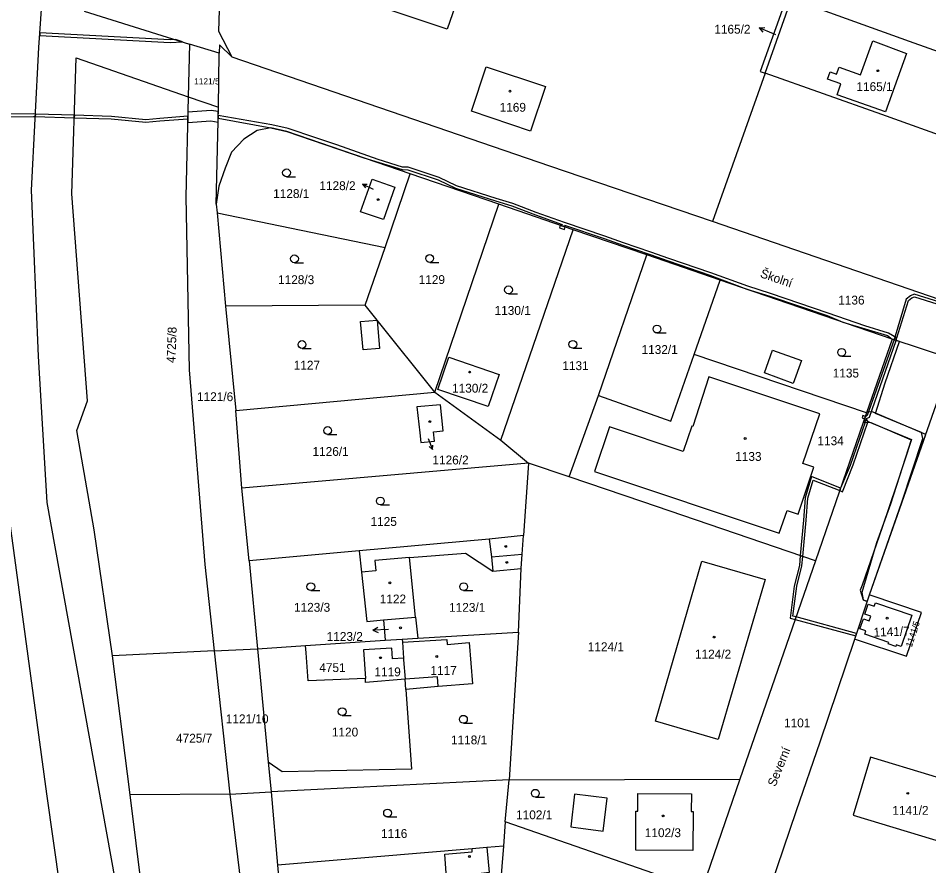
# Model space of a CAD drawing. Extents: x -756746 to -753363, y -1166406 to -1161727.
# Drawn here: x -755256.6 to -755081.7, y -1163469.4 to -1163306.5 of the extents above; entities that cross this region are included whole.
import ezdxf

# ---------------------------------------------------------------- set-up
doc = ezdxf.new("R2010")
doc.units = 0
for name, color, linetype in [('Hranice parcel', 7, 'Continuous'), ('Parcelní čísla', 7, 'Continuous'), ('Pop  PČ popisy', 7, 'Continuous'), ('Vnitřní kresba', 7, 'Continuous'), ('Věcná břemena k části', 7, 'Continuous'), ('Značky budov', 7, 'Continuous'), ('Značky kultur', 7, 'Continuous')]:
    doc.layers.add(name, color=color, linetype=linetype)

msp = doc.modelspace()

# ---------------------------------------------------------------- linework, layer by layer
at = {"layer": 'Hranice parcel'}
for p, q in [((-755113.09, -1163317.1), (-755108.01, -1163302.78)), ((-755243.9, -1163305.18), (-755223.66, -1163311.5)), ((-755223.66, -1163311.5), (-755223.92, -1163321.67)), ((-755217.96, -1163313.28), (-755223.66, -1163311.5)), ((-755218.14, -1163323.66), (-755217.96, -1163313.28)), ((-755217.93, -1163311.68), (-755217.96, -1163313.28)), ((-755215.49, -1163314.05), (-755217.93, -1163311.68)), ((-755113.09, -1163317.1), (-755123.22, -1163345.63)), ((-755223.92, -1163321.67), (-755224.36, -1163340.83)), ((-755223.92, -1163321.67), (-755218.14, -1163323.66)), ((-755218.55, -1163342.28), (-755218.14, -1163323.66)), ((-755186.11, -1163350.58), (-755181.26, -1163336.44)), ((-755164.24, -1163342.28), (-755181.26, -1163336.44)), ((-755218.55, -1163342.28), (-755218.39, -1163343.92)), ((-755176.57, -1163378.41), (-755164.24, -1163342.28)), ((-755149.97, -1163347.17), (-755164.24, -1163342.28)), ((-755218.39, -1163343.92), (-755186.11, -1163350.58)), ((-755218.39, -1163343.92), (-755216.75, -1163361.85)), ((-754992.62, -1163390.59), (-755123.22, -1163345.63)), ((-755163.85, -1163387.63), (-755149.97, -1163347.17)), ((-755135.84, -1163352.02), (-755149.97, -1163347.17)), ((-755189.95, -1163361.65), (-755186.11, -1163350.58)), ((-755145.1, -1163379.05), (-755135.84, -1163352.02)), ((-755121.71, -1163356.86), (-755135.84, -1163352.02)), ((-755126.71, -1163371.15), (-755121.71, -1163356.86)), ((-755088.68, -1163368.18), (-755121.71, -1163356.86)), ((-755189.95, -1163361.65), (-755216.75, -1163361.85)), ((-755216.75, -1163361.85), (-755214.77, -1163381.92)), ((-755088.68, -1163368.18), (-755093.59, -1163382.36)), ((-755077.18, -1163372.02), (-755088.68, -1163368.18)), ((-755093.59, -1163382.36), (-755126.71, -1163371.15)), ((-755093.02, -1163417.33), (-755077.18, -1163372.02)), ((-755214.77, -1163381.92), (-755176.57, -1163378.41)), ((-755176.57, -1163378.41), (-755163.85, -1163387.63)), ((-755150.76, -1163394.67), (-755145.1, -1163379.05)), ((-755213.6, -1163396.81), (-755214.77, -1163381.92)), ((-755093.59, -1163382.36), (-755103.43, -1163410.8)), ((-755163.85, -1163387.63), (-755158.55, -1163392.05)), ((-755158.55, -1163392.05), (-755213.6, -1163396.81)), ((-755158.55, -1163392.05), (-755159.52, -1163405.95)), ((-755150.76, -1163394.67), (-755158.55, -1163392.05)), ((-755212.24, -1163410.77), (-755213.6, -1163396.81)), ((-755191.06, -1163408.86), (-755212.24, -1163410.77)), ((-755212.24, -1163410.77), (-755210.59, -1163427.69)), ((-755103.43, -1163410.8), (-755117.95, -1163452.75)), ((-755220.72, -1163411.49), (-755218.92, -1163428.09)), ((-755160.5, -1163424.5), (-755159.96, -1163412.29)), ((-755186.42, -1163422.15), (-755180.25, -1163421.62)), ((-755180.25, -1163421.62), (-755179.83, -1163425.65)), ((-755186.42, -1163422.15), (-755186.09, -1163426.04)), ((-755179.83, -1163425.65), (-755160.5, -1163424.5)), ((-755160.5, -1163424.5), (-755162.3, -1163452.9)), ((-755210.59, -1163427.69), (-755201.42, -1163427.04)), ((-755201.42, -1163427.04), (-755186.09, -1163426.04)), ((-755186.09, -1163426.04), (-755182.81, -1163425.83)), ((-755182.81, -1163425.83), (-755179.83, -1163425.65)), ((-755182.81, -1163425.83), (-755182.77, -1163426.41)), ((-755182.77, -1163426.41), (-755182.6, -1163429.47)), ((-755218.92, -1163428.09), (-755238.45, -1163429.02)), ((-755218.92, -1163428.09), (-755210.59, -1163427.69)), ((-755218.92, -1163428.09), (-755215.92, -1163455.65)), ((-755210.59, -1163427.69), (-755208.54, -1163449.45)), ((-755235.07, -1163455.78), (-755238.45, -1163429.02)), ((-755182.1, -1163435.5), (-755182.24, -1163433.55)), ((-755182.1, -1163435.5), (-755181.02, -1163450.8)), ((-755208.54, -1163449.45), (-755208, -1163455.15)), ((-755162.3, -1163452.9), (-755208, -1163455.15)), ((-755163.02, -1163460.97), (-755162.3, -1163452.9)), ((-755162.3, -1163452.9), (-755117.95, -1163452.75)), ((-755117.95, -1163452.75), (-755125.31, -1163474.03)), ((-755215.92, -1163455.65), (-755235.07, -1163455.78)), ((-755215.92, -1163455.65), (-755208, -1163455.15)), ((-755215.92, -1163455.65), (-755207.44, -1163525.1)), ((-755208, -1163455.15), (-755206.76, -1163469.29)), ((-755163.02, -1163460.97), (-755163.38, -1163465.63)), ((-755125.31, -1163474.03), (-755163.02, -1163460.97)), ((-755169.4, -1163466.14), (-755206.76, -1163469.29)), ((-755166.53, -1163465.89), (-755169.4, -1163466.14)), ((-755163.38, -1163465.63), (-755166.53, -1163465.89)), ((-755163.38, -1163465.63), (-755164.44, -1163478.54)), ((-755206.76, -1163469.29), (-755205.53, -1163483.22))]:
    msp.add_line(p, q, dxfattribs=at)
for points in [[(-755200.67, -1163778.19), (-755202.07, -1163743.65), (-755213.36, -1163651.47), (-755226.15, -1163565.73), (-755237.98, -1163471.95), (-755251.03, -1163399.56), (-755252.68, -1163371.47), (-755254.07, -1163339.59), (-755252.63, -1163312.18), (-755251.05, -1163289.19), (-755248.5, -1163264.6), (-755245.01, -1163240.06), (-755240.52, -1163215.68), (-755234.98, -1163192), (-755224.58, -1163157.75), (-755207.15, -1163113.51), (-755176.99, -1163025.54), (-755188.22, -1163022.68)], [(-755215.49, -1163314.05), (-755218.06, -1163309.1), (-755217.44, -1163288.24), (-755211.58, -1163236.6), (-755207.26, -1163233.33), (-755207.1, -1163232.59), (-755206.11, -1163227.86), (-755201.49, -1163205.64)], [(-755197.61, -1163300.77), (-755195.03, -1163293.08), (-755171.58, -1163301.05), (-755174.15, -1163308.66), (-755197.61, -1163300.77)], [(-755108.01, -1163302.78), (-755108.92, -1163302.45), (-755114.04, -1163316.76), (-755113.09, -1163317.1)], [(-755108.01, -1163302.78), (-755085.41, -1163310.93), (-755076.96, -1163313.94)], [(-755238.45, -1163429.02), (-755242, -1163404.87), (-755245.33, -1163385.76), (-755243.25, -1163380.08), (-755246.26, -1163340.29), (-755245.47, -1163314.15), (-755223.92, -1163321.67)], [(-755123.22, -1163345.63), (-755154.43, -1163334.95), (-755215.49, -1163314.05)], [(-755235.69, -1163566.19), (-755236.82, -1163556.21), (-755251.11, -1163455.57), (-755261.07, -1163382.34), (-755262.06, -1163370.92), (-755263.25, -1163346.31), (-755263.65, -1163338.97), (-755263.78, -1163315.57)], [(-755169.53, -1163324.43), (-755166.69, -1163315.87), (-755155.3, -1163319.66), (-755158.15, -1163328.22), (-755169.53, -1163324.43)], [(-755075.42, -1163327.49), (-755076.36, -1163330.16), (-755090.65, -1163325.03), (-755113.09, -1163317.1)], [(-755181.26, -1163336.44), (-755204.98, -1163328.31), (-755208.04, -1163327.58), (-755210.69, -1163328.11), (-755213.23, -1163329.77), (-755215.63, -1163332.26), (-755216.84, -1163335.38), (-755218.07, -1163338.81), (-755218.55, -1163342.28)], [(-755186.41, -1163345.24), (-755190.81, -1163343.75), (-755188.62, -1163337.49), (-755184.22, -1163338.99), (-755186.41, -1163345.24)], [(-755224.36, -1163340.83), (-755223.75, -1163374.12), (-755220.72, -1163411.49)], [(-755176.57, -1163378.41), (-755187.65, -1163364.54), (-755189.95, -1163361.65)], [(-755166.28, -1163381.17), (-755175.96, -1163377.86), (-755173.86, -1163371.69), (-755164.17, -1163375), (-755166.28, -1163381.17)], [(-755145.1, -1163379.05), (-755131.2, -1163383.98), (-755126.71, -1163371.15)], [(-755103.74, -1163392.78), (-755105.82, -1163392.11), (-755102.61, -1163382.58), (-755123.9, -1163375.44), (-755127, -1163384.97), (-755127.16, -1163384.93), (-755128.84, -1163389.82), (-755142.99, -1163385.08), (-755145.85, -1163393.63), (-755110.37, -1163405.5), (-755108.85, -1163401.13), (-755106.72, -1163401.85), (-755103.74, -1163392.78)], [(-755176.64, -1163387.81), (-755176.8, -1163385.98), (-755174.97, -1163385.82), (-755175.46, -1163380.81), (-755179.99, -1163381.21), (-755179.46, -1163386.2), (-755179.27, -1163388.04), (-755176.64, -1163387.81)], [(-755103.43, -1163410.8), (-755136.62, -1163399.44), (-755150.76, -1163394.67)], [(-755159.52, -1163405.95), (-755166.09, -1163406.61), (-755191.06, -1163408.86)], [(-755159.96, -1163412.29), (-755159.76, -1163409.49), (-755159.52, -1163405.95)], [(-755191.06, -1163408.86), (-755190.62, -1163412.94), (-755189.61, -1163422.44), (-755186.42, -1163422.15)], [(-755180.25, -1163421.62), (-755181.43, -1163410.18), (-755170.68, -1163409.29), (-755165.4, -1163412.76), (-755159.96, -1163412.29)], [(-755113.09, -1163414.39), (-755122.1, -1163445.14), (-755134.17, -1163441.58), (-755125.27, -1163410.88), (-755113.09, -1163414.39)], [(-755095.89, -1163425.82), (-755095.59, -1163425.92), (-755085.92, -1163429.11), (-755083.04, -1163420.72), (-755092.71, -1163417.43), (-755093.02, -1163417.33)], [(-755095.89, -1163425.82), (-755093.36, -1163418.31), (-755093.02, -1163417.33)], [(-755084.94, -1163421.25), (-755086.98, -1163427.28), (-755087.91, -1163426.96), (-755088.01, -1163427.25), (-755089.45, -1163426.75), (-755089.35, -1163426.47), (-755093.92, -1163424.89), (-755093.75, -1163424.24), (-755094.87, -1163423.83), (-755094.22, -1163421.96), (-755093.13, -1163422.33), (-755092.81, -1163421.44), (-755093.93, -1163421.06), (-755093.27, -1163419.13), (-755092.16, -1163419.5), (-755091.92, -1163418.89), (-755084.94, -1163421.25)], [(-755189.87, -1163433.37), (-755200.91, -1163433.85), (-755201.3, -1163428.5), (-755201.42, -1163427.04)], [(-755182.77, -1163426.41), (-755174.27, -1163425.92), (-755174.19, -1163426.84), (-755169.97, -1163426.48), (-755169.3, -1163434.41), (-755175.89, -1163434.96), (-755182.1, -1163435.5)], [(-755114.5, -1163480.65), (-755107.04, -1163458.75), (-755102.55, -1163445.54), (-755095.89, -1163425.82)], [(-755182.6, -1163429.47), (-755184.67, -1163429.65), (-755184.83, -1163427.6), (-755190.28, -1163427.9), (-755189.87, -1163433.37)], [(-755182.6, -1163429.47), (-755182.57, -1163429.82), (-755182.24, -1163433.55)], [(-755182.24, -1163433.55), (-755189.84, -1163434.19), (-755189.87, -1163433.37)], [(-755181.02, -1163450.8), (-755205.91, -1163451.33), (-755208.54, -1163449.45)], [(-755092.82, -1163448.53), (-755096.2, -1163459.64), (-755078.21, -1163465.12), (-755074.83, -1163454), (-755080.98, -1163452.13), (-755092.82, -1163448.53)], [(-755207.44, -1163525.1), (-755220.93, -1163525.49), (-755231.68, -1163483.08), (-755235.07, -1163455.78)], [(-755127.27, -1163455.56), (-755127.28, -1163458.97), (-755126.93, -1163458.96), (-755126.97, -1163466.47), (-755137.95, -1163466.41), (-755137.91, -1163458.91), (-755137.56, -1163458.91), (-755137.55, -1163455.52), (-755127.27, -1163455.56)], [(-755166.53, -1163465.89), (-755166.12, -1163470.69), (-755174.28, -1163471.69), (-755174.66, -1163467.18), (-755169.35, -1163466.73), (-755169.4, -1163466.14)]]:
    msp.add_lwpolyline(points, dxfattribs=at)
at = {"layer": 'Pop  PČ popisy'}
for p, q in [((-755114.27, -1163308.38), (-755113.16, -1163308.31)), ((-755111.51, -1163309.55), (-755114.27, -1163308.38)), ((-755114.27, -1163308.38), (-755113.55, -1163309.23)), ((-755111.03, -1163309.75), (-755111.51, -1163309.55)), ((-755188.33, -1163339.48), (-755190.42, -1163338.42)), ((-755190.42, -1163338.42), (-755189.54, -1163338.42)), ((-755190.42, -1163338.42), (-755189.9, -1163339.12)), ((-755177.81, -1163387.28), (-755177.03, -1163389.42)), ((-755177.03, -1163389.42), (-755177.65, -1163388.84)), ((-755177.03, -1163389.42), (-755176.93, -1163388.58)), ((-755188.46, -1163424.13), (-755187.48, -1163423.57)), ((-755185.46, -1163423.97), (-755188.46, -1163424.13)), ((-755188.46, -1163424.13), (-755187.43, -1163424.57))]:
    msp.add_line(p, q, dxfattribs=at)
at = {"layer": 'Vnitřní kresba'}
for p, q in [((-755094.79, -1163317.41), (-755092.37, -1163310.92)), ((-755092.37, -1163310.92), (-755085.91, -1163313.3)), ((-755085.91, -1163313.3), (-755089.94, -1163324.56)), ((-755101.13, -1163318.25), (-755100.61, -1163316.83)), ((-755100.61, -1163316.83), (-755099.35, -1163317.29)), ((-755099.35, -1163317.29), (-755098.84, -1163315.92)), ((-755098.84, -1163315.92), (-755094.79, -1163317.41)), ((-755098.54, -1163319.13), (-755101.13, -1163318.25)), ((-755099.27, -1163321.28), (-755098.54, -1163319.13)), ((-755089.94, -1163324.56), (-755099.27, -1163321.28)), ((-755190.82, -1163364.81), (-755187.65, -1163364.54)), ((-755190.32, -1163370.27), (-755190.82, -1163364.81)), ((-755187.65, -1163364.54), (-755187.15, -1163370)), ((-755187.15, -1163370), (-755190.32, -1163370.27)), ((-755113.24, -1163374.7), (-755111.66, -1163370.33)), ((-755111.66, -1163370.33), (-755106.12, -1163372.33)), ((-755106.12, -1163372.33), (-755107.7, -1163376.7)), ((-755107.7, -1163376.7), (-755113.24, -1163374.7)), ((-755166.09, -1163406.61), (-755165.67, -1163410.04)), ((-755165.67, -1163410.04), (-755159.76, -1163409.49)), ((-755181.43, -1163410.18), (-755188.05, -1163410.72)), ((-755188.05, -1163410.72), (-755187.88, -1163412.71)), ((-755165.67, -1163410.04), (-755165.4, -1163412.76)), ((-755187.88, -1163412.71), (-755190.62, -1163412.94)), ((-755176.04, -1163433.1), (-755182.24, -1163433.55)), ((-755175.89, -1163434.96), (-755176.04, -1163433.1)), ((-755149.7, -1163455.65), (-755150.4, -1163461.93)), ((-755143.46, -1163456.38), (-755149.7, -1163455.65)), ((-755144.21, -1163462.74), (-755143.46, -1163456.38)), ((-755150.4, -1163461.93), (-755144.21, -1163462.74))]:
    msp.add_line(p, q, dxfattribs=at)
at = {"layer": 'Věcná břemena k části'}
for points in [[(-755252.43, -1163309.34), (-755252.47, -1163309.84), (-755227.4, -1163311.19), (-755225, -1163311.08), (-755226.4, -1163310.64), (-755227.4, -1163310.69)], [(-755263.73, -1163324.99), (-755263.72, -1163325.49), (-755258.94, -1163325.48), (-755253.66, -1163325.44), (-755253.33, -1163325.45), (-755253.3, -1163324.95), (-755253.66, -1163324.94), (-755258.94, -1163324.98)], [(-755253.3, -1163324.95), (-755253.33, -1163325.45), (-755245.82, -1163325.68), (-755245.8, -1163325.18)], [(-755245.8, -1163325.18), (-755245.82, -1163325.68), (-755238.73, -1163325.9), (-755232.07, -1163326.54), (-755229.36, -1163326.28), (-755224.02, -1163325.86), (-755224, -1163325.36), (-755229.4, -1163325.78), (-755232.07, -1163326.04), (-755238.69, -1163325.4)], [(-755219.49, -1163324.25), (-755223.99, -1163324.6), (-755224, -1163325.36), (-755224.02, -1163325.86), (-755224.03, -1163326.61), (-755219.59, -1163326.27), (-755218.2, -1163326.5), (-755218.19, -1163325.75), (-755218.17, -1163325.24), (-755218.16, -1163324.48)], [(-755218.17, -1163325.24), (-755218.19, -1163325.75), (-755208.04, -1163327.58), (-755204.98, -1163328.31), (-755190.19, -1163333.38), (-755182.82, -1163335.63), (-755181.76, -1163335.68), (-755175.91, -1163337.61), (-755172.55, -1163339.21), (-755164.9, -1163341.63), (-755161.73, -1163342.59), (-755157.23, -1163344.3), (-755152.1, -1163346.16), (-755152.21, -1163346.4), (-755151.74, -1163346.56), (-755151.62, -1163346.33), (-755144.02, -1163348.88), (-755140.45, -1163350.17), (-755135.18, -1163351.94), (-755131.74, -1163353.16), (-755123.69, -1163355.92), (-755116.62, -1163358.6), (-755112.19, -1163359.94), (-755101.17, -1163363.68), (-755098.14, -1163364.94), (-755089.61, -1163367.49), (-755088.68, -1163368.18), (-755088.31, -1163368.3), (-755088, -1163368.41), (-755087.85, -1163367.95), (-755089.41, -1163367.03), (-755093.94, -1163365.67), (-755101.01, -1163363.2), (-755112.03, -1163359.46), (-755116.42, -1163358.02), (-755123.53, -1163355.44), (-755131.58, -1163352.68), (-755135.02, -1163351.46), (-755140.29, -1163349.69), (-755143.86, -1163348.4), (-755151.67, -1163345.78), (-755157.05, -1163343.84), (-755161.57, -1163342.11), (-755164.76, -1163341.15), (-755172.37, -1163338.75), (-755175.73, -1163337.15), (-755181.66, -1163335.18), (-755182.74, -1163335.13), (-755187.45, -1163333.69), (-755195.41, -1163330.89), (-755199.42, -1163329.55), (-755204.75, -1163327.7), (-755207.86, -1163327)], [(-755151.74, -1163346.56), (-755152.21, -1163346.4), (-755152.45, -1163346.32), (-755152.61, -1163346.79), (-755151.66, -1163347.12), (-755151.5, -1163346.65)], [(-755094.43, -1163415.49), (-755094.83, -1163416.46), (-755094.23, -1163418.28), (-755093.46, -1163418.61), (-755093.36, -1163418.31), (-755093.02, -1163417.33), (-755086.8, -1163399.55), (-755082.78, -1163387.26), (-755083.08, -1163386.11), (-755091.89, -1163382.47), (-755090.04, -1163376.61), (-755087.29, -1163368.64), (-755088, -1163368.41), (-755088.68, -1163368.18), (-755093.59, -1163382.36), (-755094.01, -1163383.58), (-755093.18, -1163384.1), (-755084.96, -1163387.49), (-755087.84, -1163396.28), (-755090.6, -1163404.42)], [(-755092.77, -1163384.2), (-755085.02, -1163387.52), (-755089.03, -1163399.88), (-755091.72, -1163407.35), (-755094.53, -1163416.87), (-755094.23, -1163418.28), (-755093.45, -1163418.57), (-755093.36, -1163418.31), (-755093.02, -1163417.33), (-755082.25, -1163386.53), (-755092.33, -1163382.22), (-755093.53, -1163382.18), (-755093.59, -1163382.36), (-755094.21, -1163384.16)], [(-755094.3, -1163382.88), (-755094.46, -1163383.35), (-755093.99, -1163383.52), (-755093.83, -1163383.04)], [(-755106.35, -1163409.8), (-755105.86, -1163409.97), (-755105.23, -1163403.01), (-755104.91, -1163398.75), (-755103.86, -1163395.27), (-755098.76, -1163397.29), (-755098.6, -1163396.84), (-755104.17, -1163394.58), (-755105.41, -1163398.67), (-755105.73, -1163402.97)], [(-755107.16, -1163421.58), (-755107.74, -1163421.42), (-755107.03, -1163415.68), (-755106.02, -1163411.73), (-755105.86, -1163409.97), (-755106.35, -1163409.8), (-755106.52, -1163411.69), (-755107.53, -1163415.66), (-755108.3, -1163421.78), (-755107.32, -1163422.05)], [(-755107.16, -1163421.58), (-755107.32, -1163422.05), (-755095.68, -1163425.21), (-755095.52, -1163424.73)]]:
    msp.add_lwpolyline(points, close=True, dxfattribs=at)
msp.add_lwpolyline([(-755076.66, -1163362.01), (-755084.44, -1163359.59), (-755085.14, -1163359.87), (-755086, -1163360.5), (-755088.31, -1163368.3), (-755093.47, -1163382.85), (-755093.83, -1163383.04), (-755093.99, -1163383.52), (-755093.9, -1163384.14), (-755096.78, -1163392.48), (-755098.6, -1163396.84), (-755098.76, -1163397.29), (-755098.21, -1163397.51), (-755096.2, -1163392.38), (-755093.36, -1163384.14), (-755093.6, -1163383.43), (-755093.04, -1163383.22), (-755087.91, -1163368.44), (-755087.76, -1163367.98), (-755085.57, -1163360.8), (-755084.88, -1163360.29), (-755084.37, -1163360.09), (-755076.85, -1163362.47)], dxfattribs=at)
at = {"layer": 'Značky budov'}
for centre in [(-755091.42, -1163316.63), (-755162.11, -1163320.56), (-755187.45, -1163341.39), (-755169.86, -1163374.53), (-755177.51, -1163384.04), (-755116.92, -1163387.29), (-755162.93, -1163408.02), (-755162.71, -1163411.09), (-755185.18, -1163415.02), (-755089.65, -1163421.82), (-755183.14, -1163423.66), (-755122.89, -1163425.44), (-755186.99, -1163429.41), (-755176.19, -1163429.16), (-755085.7, -1163455.46), (-755132.68, -1163459.81), (-755169.91, -1163467.6)]:
    msp.add_circle(centre, 0.175, dxfattribs=at)
at = {"layer": 'Značky kultur'}
for p, q in [((-755205.04, -1163336.99), (-755203.29, -1163336.99)), ((-755203.52, -1163353.51), (-755201.77, -1163353.51)), ((-755177.54, -1163353.45), (-755175.79, -1163353.45)), ((-755162.4, -1163359.49), (-755160.65, -1163359.49)), ((-755133.87, -1163367.02), (-755132.12, -1163367.02)), ((-755202.06, -1163369.99), (-755200.31, -1163369.99)), ((-755150.03, -1163369.95), (-755148.28, -1163369.95)), ((-755098.38, -1163371.5), (-755096.63, -1163371.5)), ((-755197.14, -1163386.51), (-755195.39, -1163386.51)), ((-755187.02, -1163400.05), (-755185.27, -1163400.05)), ((-755200.38, -1163416.52), (-755198.63, -1163416.52)), ((-755171.02, -1163416.52), (-755169.27, -1163416.52)), ((-755194.35, -1163440.52), (-755192.6, -1163440.52)), ((-755171.06, -1163441.98), (-755169.31, -1163441.98)), ((-755157.23, -1163456.2), (-755155.48, -1163456.2)), ((-755185.63, -1163460.01), (-755183.88, -1163460.01))]:
    msp.add_line(p, q, dxfattribs=at)
for centre in [(-755205.04, -1163336.24), (-755203.52, -1163352.76), (-755177.54, -1163352.7), (-755162.4, -1163358.74), (-755133.87, -1163366.27), (-755202.06, -1163369.24), (-755150.03, -1163369.2), (-755098.38, -1163370.75), (-755197.14, -1163385.76), (-755187.02, -1163399.3), (-755200.38, -1163415.77), (-755171.02, -1163415.77), (-755194.35, -1163439.77), (-755171.06, -1163441.23), (-755157.23, -1163455.45), (-755185.63, -1163459.26)]:
    msp.add_circle(centre, 0.75, dxfattribs=at)

# ---------------------------------------------------------------- texts
at = {"layer": 'Parcelní čísla'}
for s, height, p in [('1165/2', 1.7, (-755122.86, -1163309.51)), ('1121/5', 1.2, (-755222.8, -1163319.27)), ('1165/1', 1.7, (-755095.55, -1163320.54)), ('1169', 1.7, (-755164.1, -1163324.51)), ('1128/2', 1.7, (-755198.73, -1163339.57)), ('1128/1', 1.7, (-755207.61, -1163341.09)), ('1128/3', 1.7, (-755206.67, -1163357.63)), ('1129', 1.7, (-755179.66, -1163357.61)), ('1136', 1.7, (-755099.05, -1163361.55)), ('1130/1', 1.7, (-755165.07, -1163363.54)), ('1132/1', 1.7, (-755136.83, -1163371.05)), ('1127', 1.7, (-755203.66, -1163374.05)), ('1131', 1.7, (-755152.06, -1163374.15)), ('1135', 1.7, (-755100.11, -1163375.57)), ('1130/2', 1.7, (-755173.24, -1163378.48)), ('1121/6', 1.7, (-755222.24, -1163380.11)), ('1134', 1.7, (-755103.04, -1163388.58)), ('1126/1', 1.7, (-755200.05, -1163390.63)), ('1133', 1.7, (-755118.84, -1163391.59)), ('1126/2', 1.7, (-755177.01, -1163392.27)), ('1125', 1.7, (-755188.9, -1163404.09)), ('1122', 1.7, (-755187.14, -1163418.98)), ('1123/3', 1.7, (-755203.61, -1163420.58)), ('1123/1', 1.7, (-755173.81, -1163420.59)), ('1123/2', 1.7, (-755197.33, -1163426.17)), ('1124/1', 1.7, (-755147.17, -1163428.15)), ('1124/2', 1.7, (-755126.57, -1163429.56)), ('4751', 1.7, (-755198.75, -1163432.16)), ('1119', 1.7, (-755188.15, -1163432.98)), ('1117', 1.7, (-755177.39, -1163432.7)), ('1121/10', 1.7, (-755216.71, -1163442)), ('1101', 1.7, (-755109.46, -1163442.79)), ('4725/7', 1.7, (-755226.27, -1163445.73)), ('1120', 1.7, (-755196.33, -1163444.54)), ('1118/1', 1.7, (-755173.45, -1163446.06)), ('1141/2', 1.7, (-755088.65, -1163459.59)), ('1102/1', 1.7, (-755160.94, -1163460.44)), ('1116', 1.7, (-755186.89, -1163464.04)), ('1102/3', 1.7, (-755136.21, -1163463.88))]:
    msp.add_text(s, height=height, dxfattribs=at).set_placement(p)
for s, height, rotation, p in [('4725/8', 1.7, 88, (-755226.39, -1163372.81)), ('1141/7', 1.7, 2, (-755092.24, -1163425.37)), ('1141/5', 1.259, 72, (-755084.92, -1163427.5))]:
    msp.add_text(s, height=height, rotation=rotation, dxfattribs=at).set_placement(p)
at = {"layer": 'Pop  PČ popisy'}
for s, rotation, p in [('Školní', 341, (-755114.16, -1163356.26)), ('Severní', 68, (-755111.11, -1163454.29))]:
    msp.add_text(s, height=1.7, rotation=rotation, dxfattribs=at).set_placement(p)

doc.saveas('drawing.dxf')
